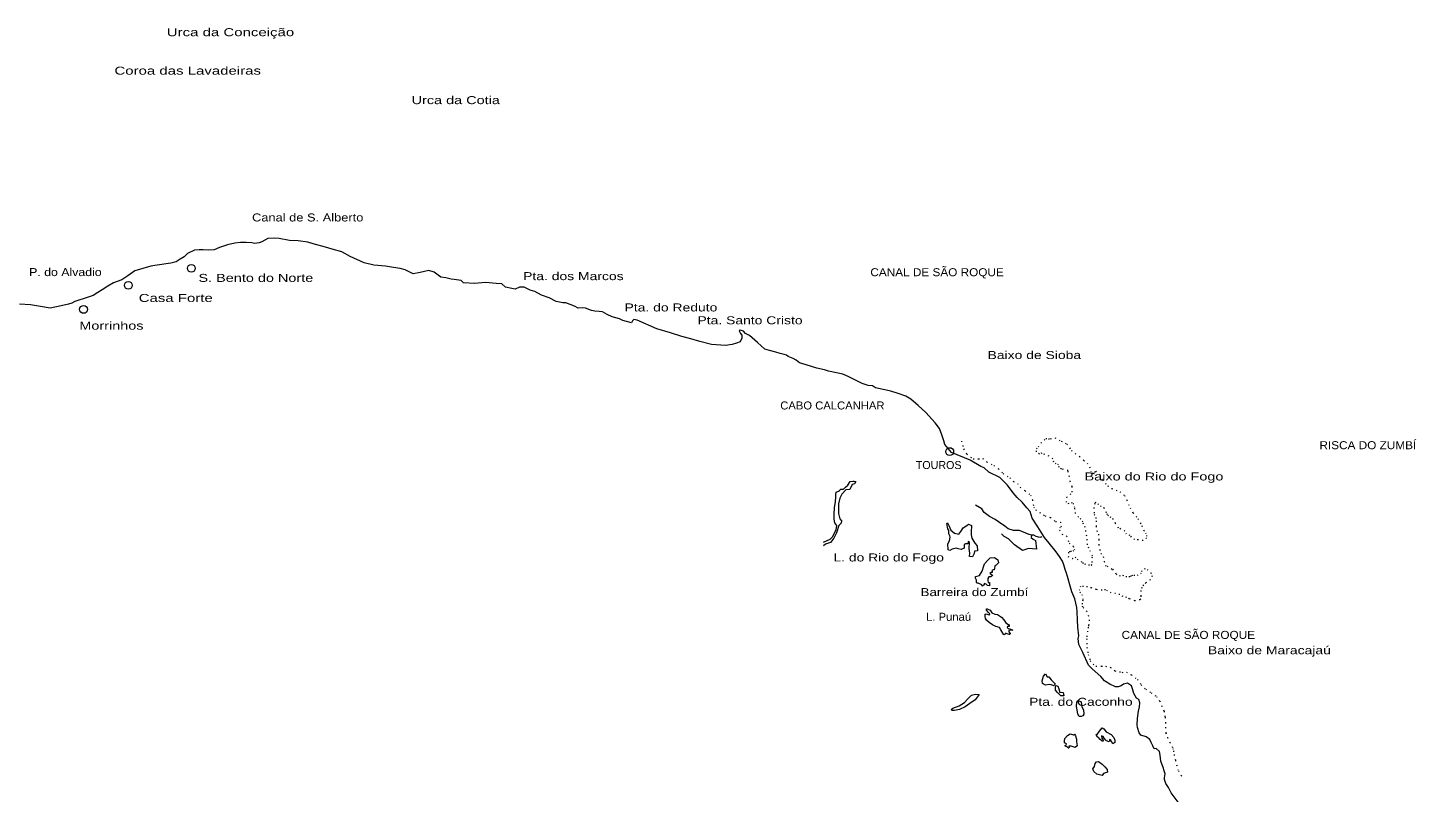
# Model space of a CAD drawing. Extents: x 47169 to 972804, y 7447977 to 9608469.
# Drawn here: x 814274 to 932548, y 9394921 to 9460044 of the extents above; entities that cross this region are included whole.
import ezdxf

# ---------------------------------------------------------------- set-up
doc = ezdxf.new("R2010")
doc.units = 0
doc.header["$LTSCALE"] = 270
doc.linetypes.add('DOTTED', pattern=[1.5, 0.3, -1.2])
doc.layers.add('1', color=7, linetype='Continuous', lineweight=13)
doc.layers.add('2', color=7, linetype='Continuous', lineweight=13)
doc.layers.add('3', color=7, linetype='Continuous')

msp = doc.modelspace()

# ---------------------------------------------------------------- linework, layer by layer
at = {"layer": '1'}
for points in [[(851178.6, 9438503.4), (850592.9, 9438603.7), (850352.2, 9438629.2), (849894.2, 9438744.4), (849469.3, 9438804), (848899.6, 9439225.3), (848426.2, 9439357.1), (847687.3, 9439209), (847116.1, 9439093.3), (846434.9, 9439411), (845984.8, 9439533.8), (845414.5, 9439609.7), (844756.8, 9439726.8), (843761.4, 9439822.4), (842926.4, 9440012.3), (841738.9, 9440550.5), (841033.7, 9440947.9), (840191, 9441171.1), (839645.7, 9441343), (838594.7, 9441646.8), (838144.7, 9441778.5), (837318.2, 9441904.1), (836571.2, 9441908.7), (835696.1, 9442083.2), (835254.5, 9442118.5), (834723.8, 9442106.6), (834200.6, 9441796.8), (833976, 9441709.3), (833574, 9441680.2), (833365.6, 9441737.6), (832891.7, 9441756.4), (832385.5, 9441744.3), (831911.2, 9441683.4), (831275.6, 9441542.4), (830600.8, 9441314.2), (830158.1, 9441132.4), (829651.9, 9441111.5), (829217.9, 9441114.6), (828880.5, 9441117.2), (828470.8, 9441103.6), (827892.2, 9440809.6), (827585.7, 9440531), (827264, 9440324.3)], [(827264, 9440324.3), (826917.9, 9440117.8), (826451.1, 9439977.1), (825085, 9439800.7), (824747.3, 9439739.1), (823404.7, 9439337.8), (822809, 9438924.4), (822285.7, 9438558.1), (821569.9, 9438322.3), (821095.8, 9438036.6), (820620.5, 9437718.9), (820249.8, 9437488.1), (819831.5, 9437249.8), (819325.7, 9437068.3), (818279.8, 9436729.9), (818030.6, 9436594.8), (817749.4, 9436508.6), (817113.9, 9436352.1), (816189.7, 9436158.1), (815371.3, 9436298.9), (814504.1, 9436448.8), (813580.9, 9436487.2)], [(882142.8, 9430890.9), (881501.8, 9431059.7), (880571.6, 9431323.8), (880010.7, 9431496.3), (879738.8, 9431715.9), (879483, 9431862.3), (879042.1, 9432041.9), (878913.9, 9432155.5), (878713.1, 9432197.6), (878352.8, 9432288.1), (878000.3, 9432402.9), (877462.5, 9432551.9), (877045.7, 9432674.8), (876439, 9433226.2), (875760.4, 9433817.8), (875399.5, 9434013.5), (875232.8, 9434200.4), (874960, 9434273.8), (874871, 9434234.4), (874974.2, 9434009.1), (875093.3, 9433854.5), (875099.8, 9433613.1), (874969.3, 9433283.8), (874646.6, 9433165.9), (874276.4, 9433071.5), (873714, 9432970.4), (872517.6, 9433058.6), (871514.1, 9433306.4), (870752.6, 9433552.8), (869975.3, 9433742.9), (869013.2, 9434055.7), (867858.1, 9434408.3), (866176.4, 9435135.5), (865903.6, 9435193.4), (865798.6, 9435065.5), (865701.2, 9434913.2), (864955, 9435119.7), (864682.6, 9435258.3), (864041.8, 9435431), (863616.3, 9435610.3), (863232.3, 9435847), (862936, 9435872.9), (862574.2, 9435906.8), (862293.6, 9435964.7), (861772.8, 9436161.1), (861507.5, 9436179.1), (861162.2, 9436165.3), (860849.9, 9436328.6), (860113.1, 9436614.6), (859839.9, 9436616), (859277.6, 9436724), (858677.5, 9437050.3), (858044.7, 9437271.6), (857459.9, 9437564.6), (857083.1, 9437696), (856554.8, 9437940), (856169.5, 9437943), (855790.1, 9437776.6), (855501.8, 9437842.2), (854972.8, 9437950), (854653.3, 9438241.7), (854170.4, 9438245.2), (853263.8, 9438339.3), (852315.3, 9438256.5), (851399.8, 9438326.3), (851178.6, 9438503.4)], [(901884.6, 9415392.5), (901279.3, 9416129.3), (900881.2, 9416607.9), (900310.3, 9417529.4), (899841.5, 9418265.4), (899652.7, 9418845.7), (899390.2, 9419145.2), (898991, 9419631.5), (898568, 9420020.5), (898209.4, 9420418), (897732.3, 9421073.1), (897086.6, 9421738), (896134.2, 9422187.5), (895750.9, 9422544.1), (895470.6, 9422658.7), (894558.8, 9423219.8), (892964.7, 9423875.6), (892398.9, 9424555.5), (892304, 9424861.7), (892139.2, 9425377.6), (891934.4, 9425894.9), (891576.3, 9426388.6), (890779.5, 9427271.3), (890116.5, 9427855.3), (889485.5, 9428407), (889069.4, 9428667.4), (888420, 9428896.9), (887787, 9429094.2), (886487.2, 9429384.8), (886223.8, 9429539.1), (885869.8, 9429582), (885348.7, 9429731), (884732, 9430056.6), (884156.2, 9430349.9), (883707.6, 9430546.1), (882472, 9430804.2), (882142.8, 9430890.9)], [(884824.4, 9421379.2), (884702.3, 9421195), (884501, 9421131.9), (884288.8, 9420706.7), (883951.2, 9420676.4), (883627.1, 9420300.6), (883448.8, 9419963.8), (883348.4, 9419489.2), (883346.1, 9419070.7), (883342.8, 9418668.7), (883460.2, 9418217.3), (883587, 9418054.9), (883561.3, 9417830.2), (883359.3, 9417646.4), (883170.5, 9417019.5), (882942.6, 9416571.2), (882650.8, 9416186.3), (882240.3, 9416044.6), (882061, 9415922.3)], [(882062.7, 9416229.1), (882620.1, 9416467.8), (882822.2, 9416675.9), (883139.6, 9417261.1), (883190.6, 9417647.3), (883024.2, 9417874.2), (882978.2, 9418180.1), (882957.2, 9418598.8), (882992.5, 9419162.3), (883068.7, 9419701.2), (883095.1, 9420046.6), (883097.4, 9420272.5), (883122.9, 9420472.8), (883347.7, 9420560.1), (883421.3, 9420631.7), (883534.1, 9420744.1), (883767.3, 9420750.5), (883921.3, 9420902.5), (884138.8, 9421069.6), (884318.1, 9421383.2), (884551.5, 9421429.5), (884671.4, 9421420), (884824.4, 9421379.2)], [(899774.2, 9416808.1), (899493.9, 9416907.2), (898757.3, 9417210.5), (898243.2, 9417213.5), (897785.4, 9417353.5), (897505.8, 9417573.3), (896970.6, 9417962.9), (896683, 9418158.4), (896202.6, 9418411.4), (895731.6, 9418753), (895549, 9419059.8), (895012.2, 9419361.8)], [(900665.2, 9416690), (900496, 9416617.9), (900183.4, 9416717.2), (899967.4, 9416807), (899774.2, 9416808.1), (899748.7, 9416615.6), (899916.7, 9416477.2), (900108.2, 9416379.8), (900191.6, 9415630.5), (899509, 9415683.2), (899001.7, 9415510.1), (898321.6, 9415989.1), (897819.4, 9416508.2), (897435.3, 9416712), (897212.3, 9416939.2)], [(911151.8, 9396489.6), (911047.2, 9396825.9), (911008.2, 9396971.2), (910914.5, 9397262), (910779.8, 9397560.8), (910736.3, 9398068.5), (910681.7, 9398398.9), (910394.5, 9398634.4), (910234.6, 9398627.6), (910099.6, 9398877.7), (909981.4, 9399160.9), (909846.4, 9399418.7), (909534.8, 9399654.3), (909078.1, 9399779), (908935.1, 9399981.4), (908817.8, 9400425.2), (908779.3, 9400650.3), (908791.5, 9401206.3), (908867.4, 9401632.3), (908900.8, 9401833.8), (908984, 9402186.6), (908994.9, 9402524.4), (908909.1, 9402831.8), (908733.2, 9402945.8), (908486.9, 9403333.9), (908377.1, 9403721.2), (908291, 9403995.3), (907962.6, 9404215.5), (907624.6, 9404136.7), (907415, 9403977.3), (907165.8, 9403906.8), (906924.9, 9403908.3), (906436.7, 9404129.4), (906076.1, 9404365.3), (906004.3, 9404422.2), (905677.9, 9404787.5), (904935.8, 9405444.4), (904616.7, 9405745.3), (904134.6, 9406819.3), (903810, 9407498), (903758.7, 9408021.2), (903800.1, 9408254.6), (903733.2, 9408971.7), (903681.3, 9409575.7), (903654.6, 9410316.8), (903641.1, 9410662.5), (903462.2, 9411389.1), (903217.1, 9412002), (903083.9, 9412397.1), (902833.9, 9413301.3), (902755.6, 9413590.8), (902637.6, 9413906.1), (902535.4, 9414285.5), (902417.4, 9414616.3), (902155.5, 9415012.1), (901884.6, 9415392.5)], [(914278.6, 9392316.1), (913891.1, 9392658.6), (913779.1, 9392677), (913120.1, 9393095.4), (912536.8, 9393729.3), (912105.2, 9394298.1), (911681.4, 9394882.3), (911438.8, 9395335.8), (911220, 9395668.3), (911112.1, 9395999.1), (911106.4, 9396152), (911151.8, 9396489.6)]]:
    msp.add_lwpolyline(points, dxfattribs=at)
at = {"layer": '1', "linetype": 'DOTTED'}
for points in [[(893802.9, 9424840), (893996.8, 9424168.8), (894265.2, 9423714.3), (894807, 9423321.4), (895265.6, 9423316.6), (895611.2, 9423361.2), (895969.2, 9423059), (896568.2, 9422746.6), (896958.5, 9422459.7), (897356.1, 9422068.7), (897922.6, 9421715.5), (898232.8, 9421398.1), (898576.1, 9421233.3), (898814, 9420899.6), (899228.7, 9420597.1), (899690.7, 9420237.8), (899855, 9419832.6), (899967.9, 9419201.7), (900126.6, 9418982.6), (900931.9, 9418465.1), (901380.8, 9418324), (901818.5, 9417980.3), (902235.8, 9417935.8), (902320.4, 9417595.3), (902223.2, 9417484), (902164.1, 9417258.4), (902360.9, 9416917.2), (902760.7, 9416744.3), (902987.1, 9416152.6), (903337.5, 9415882.5), (903439.2, 9415607.2), (903357.4, 9415479.2), (903196, 9415415.9), (903059.4, 9415417.8), (902930.4, 9415378.7), (902878.2, 9414999), (903254.8, 9414841.8), (903488.6, 9414936.8), (903663.1, 9414781.8), (904126.6, 9414486.6), (904293.6, 9414371.6), (904629.6, 9414295.4), (904847.1, 9414277.5), (904894.7, 9414260.6), (904945, 9414494), (904959.3, 9415051.1), (904669, 9415715.2), (904544.1, 9415999.5), (904487.3, 9416734.2), (904342.8, 9417470.5), (904217.9, 9417753.7), (904139.1, 9417956.9), (903965, 9418176.1), (903782.8, 9418355.5), (903529.1, 9418657.2), (903476.9, 9419028.5), (903462.2, 9419166), (903392.7, 9419448.8), (903225.8, 9419580.5), (902975.4, 9419477.8), (902759.7, 9419617.5), (902788.8, 9420044.9), (903079.9, 9420275.8), (903243.3, 9420484.2), (903248.2, 9420951.6), (903076.3, 9421381.3), (902999.9, 9421801.5), (902885.2, 9422319.5), (902324.1, 9422454.5), (902132.8, 9422585.2), (902079.6, 9422803.7), (901879.1, 9422886.8), (901687.9, 9423049.6), (901602.8, 9423317.1), (901284.4, 9423554.8), (900660.6, 9423794.3), (900442.6, 9423732.4), (900203.8, 9423928.7), (900190.8, 9424186.9), (900368.3, 9424338.7), (900556.7, 9424658.9), (901003.1, 9425050.6), (901235.1, 9425031.6), (901396.2, 9425038.4), (901766.3, 9425107.2), (902302.2, 9424827.2), (902789.4, 9424580.7), (903184.9, 9424027.9), (903495.4, 9423765.8), (903870.4, 9423512.2), (904220.6, 9423185.7), (904506.8, 9422949.2), (904728.2, 9422640), (904804.8, 9422251.9), (904979.5, 9422120.1), (905099.1, 9422055.2), (905148.8, 9422200), (905262.4, 9422262.5), (905597.3, 9421993.6), (905816.7, 9421522.7), (906261.4, 9421033.8)], [(906261.4, 9421033.8), (906604.3, 9420804.7), (907300, 9420522.6), (907690.2, 9420204.7), (907894.4, 9419814.6), (908169.2, 9419150.6), (908428.8, 9418719.3), (908841.2, 9418222.8), (909164.2, 9417638.3), (909337.2, 9417217.4), (909487.1, 9417030.4), (909581.2, 9416802.8), (909578.9, 9416593.4), (909278.8, 9416362.6), (908861.7, 9416431.5), (908548.6, 9416442.2), (908286.7, 9416663.1), (908167.6, 9416793.4), (907871.7, 9416901.5), (907737.8, 9417169.3), (907194.1, 9417425), (906933.2, 9417815.3), (906728.8, 9418172.1), (906553.1, 9418327.1), (906321.8, 9418459.2), (906250.3, 9418564.8), (906155.7, 9418727.1), (905983.6, 9419108.1), (905720.2, 9419255.8), (905481.4, 9419444.4), (905233.7, 9419624.2), (905168.7, 9419519.3), (905084.6, 9419174.2), (905126.7, 9418592.5), (905243.9, 9418317.1), (905296.7, 9418042.1), (905276.3, 9417590.2), (905328.5, 9417210), (905477.7, 9416901.2), (905505, 9416449.1), (905500.2, 9416021.6), (905583.1, 9415576.9), (905692.4, 9415269.4), (905882.8, 9414992.5), (905967.1, 9414588.8), (906059.4, 9414248.2), (906219, 9414181.9), (906682.6, 9413911.1), (906919.5, 9413601.8), (906974.3, 9413488.5), (907279, 9413364.8), (907528.1, 9413426.5), (907816, 9413301.8), (908072.5, 9413291.4), (908217.9, 9413290.6), (908315.1, 9413386.3), (908484.1, 9413424.1), (908797.1, 9413405.6), (909087.8, 9413547.9), (909154.3, 9413724.7), (909373.4, 9413972.7), (909621.8, 9413904.7), (909947.7, 9413635.8), (910066, 9413351.6), (909900.8, 9413022.4), (909520.6, 9412767.7), (909318.5, 9412576.2), (909162.8, 9412360), (909088, 9412102.3), (909083.2, 9411659.3), (909096.1, 9411400), (909031.2, 9411320.6), (908588.7, 9411220.2), (908100.1, 9411410.3), (907893.1, 9411510.2), (907580.4, 9411585.2), (907292.8, 9411757.4), (906940.2, 9411850.4), (906571.8, 9411894.7), (906261, 9412083.7), (906068.2, 9412165.7), (905787.2, 9412136.3), (905297.8, 9412182.4), (904873.3, 9412323.4), (904553, 9412407.2), (904200.2, 9412459.2), (903943.7, 9412454), (903836.7, 9412205.5), (903897.5, 9411962.5), (904064, 9411775.5), (904148.5, 9411410.5), (904147.7, 9411282), (904088.4, 9411016.5), (904086, 9410790.6), (904173, 9410668.2), (904450.9, 9410350.9), (904615.3, 9410002.1), (904683, 9409614.1), (904638, 9409138), (904603.7, 9408976.5), (904544.1, 9408654.5)], [(904544.1, 9408654.5), (904473.7, 9408025.8), (904497, 9407274.6), (904603.3, 9406660.4), (904782.1, 9406117.6), (905019, 9405817.2), (905266.8, 9405660.6), (905740.8, 9405656.7), (906077.2, 9405652.4), (906501.9, 9405559.1), (906868.7, 9405265.5), (907501.8, 9405129.9), (907862.8, 9405157.7), (908286.6, 9404919.2), (908803.8, 9404526.1), (909128.6, 9404063.3), (909501.6, 9403687.8), (909956.1, 9403400.3), (910410.5, 9403080.8), (910694.5, 9402682.5), (911071.2, 9401831.6), (911153.5, 9401306.1), (911180.8, 9400861.7), (911210.9, 9399982), (911367.3, 9399592.2), (911571.2, 9399171.1), (911814.6, 9398660), (911861, 9398441.5), (911921.2, 9398125.4), (912028.2, 9397648.4), (912283.5, 9396749.6), (912536.4, 9396351.4), (912762.5, 9396110.8)]]:
    msp.add_lwpolyline(points, dxfattribs=at)
at = {"layer": '1'}
for points in [[(893025.8, 9415639.6), (892831.9, 9415512.2), (892671.2, 9415561.9), (892658.5, 9416069.2), (892797.8, 9416349.7), (892839.4, 9416639.7), (892824.6, 9416776), (892737.8, 9416921.6), (892723.8, 9417204.1), (892652.5, 9417349.6), (892558.5, 9417800.8), (892623.2, 9417864.7), (892726.3, 9417638.2), (892900.6, 9417250.7), (893220.1, 9416999.7), (893597.1, 9416915.6), (893751.6, 9417140.6), (893946.6, 9417453), (894260.7, 9417636.1), (894397.9, 9417747.2), (894662.6, 9417632.7), (894642.7, 9417070.2), (894640.3, 9416844.3), (894678.7, 9416553.9), (894957.2, 9416150.2), (895140.2, 9415906.6), (895168.9, 9415496.7), (894927.8, 9415465.9), (894878.8, 9415256.9), (894747.3, 9414976.3), (894483.3, 9415002.2), (894509.3, 9415292.2), (894479.4, 9415686.7), (894507.9, 9416209.3), (894379.5, 9416266.5), (894346.2, 9416089.5), (894160.7, 9416075.1), (894032.8, 9416027), (894037.7, 9415721.3), (893780.6, 9415610.9), (893531, 9415652.2), (893371.6, 9415726.2)], [(895772.1, 9414389), (896054.7, 9414693), (896249.1, 9414901.2), (896618.9, 9414922.4), (896906.5, 9414728), (896977.1, 9414452.9), (896767.3, 9414278), (896645.9, 9414197.9), (896627.9, 9413973.1), (896595.2, 9413877), (896498.6, 9413877.5), (896402.7, 9413813.8), (896433.3, 9413732.8), (896432.9, 9413651.9), (896328.4, 9413629.3), (896231.4, 9413556.7), (896343.1, 9413491.9), (896431.6, 9413434.9), (896455.7, 9413378.2), (896309.7, 9413282.7), (896141, 9413283.7), (896043.5, 9413131.4), (896042.6, 9412970.8), (896097.1, 9412801.1), (896210.3, 9412792.6), (896184.2, 9412494.8), (896031.1, 9412520.1), (895919.8, 9412658.1), (895751.2, 9412691.2), (895750.6, 9412594.8), (895621.2, 9412490.3), (895564.5, 9412467.4), (895534.1, 9412588.3), (895229.5, 9412718.6), (895116.3, 9412719.2), (895085.6, 9412792.5), (895086.7, 9412977.4), (895000, 9413155.1), (895000.9, 9413300.2), (895338.9, 9413385.8), (895566.3, 9413746.6), (895722.2, 9414212)], [(898188.5, 9408729.6), (898099.6, 9408722.4), (897915.2, 9408699.1), (897850.7, 9408691.7), (897850.1, 9408578.7), (897969.3, 9408457.3), (897928.7, 9408352.3), (897879.8, 9408352.6), (897623.9, 9408443.8), (897535.1, 9408452.1), (897534.7, 9408380.1), (897430, 9408316.5), (897168.4, 9408768.8), (897049.6, 9408962.2), (896728.1, 9409029.4), (896457, 9409192.7), (896177.2, 9409379.3), (895953, 9409566.7), (895849.5, 9409727.8), (895819.4, 9409888.6), (895828.3, 9410090.1), (895836.1, 9410090.1), (895925, 9410106.2), (896093.6, 9410072), (896189.9, 9410039.3), (896222.7, 9410127.7), (896086.8, 9410257), (895935.7, 9410427.3), (895936.4, 9410548.1), (895993.1, 9410555.5), (896248.8, 9410417.8), (896407.3, 9410190.9), (896639.8, 9410084.3), (896872.9, 9410066.4), (897216.8, 9409839.5), (897431.9, 9409604.6), (897598.2, 9409361), (897815, 9409222.4), (897885.5, 9409125.7), (897885, 9409044.8), (897740.6, 9409030.2), (897715.8, 9408966.1), (897787.4, 9408869.3), (897940.4, 9408835.2)], [(901243.6, 9404755.2), (901450.7, 9404488.2), (901649.4, 9404300.9), (901785.1, 9404155), (901719.8, 9403994.8), (901454.8, 9404060.6), (901286.2, 9404086), (900965.2, 9404048), (900725.2, 9404194.5), (900670.9, 9404404.2), (900802.1, 9404806.6), (900971.9, 9404998.3), (901122.5, 9404739.3)], [(902181.5, 9403419.4), (902365.9, 9403434.9), (902462.3, 9403409.9), (902540.6, 9403135.9), (902283, 9403129.7), (901980.6, 9403412.8), (901829.7, 9403623), (901823.5, 9403881.2), (901856.5, 9404018.3), (902024.9, 9403959.7), (902103.4, 9403726.6)], [(895312.3, 9403259.4), (894979.9, 9402802.8), (894535.2, 9402492), (894116.1, 9402189.9), (893632, 9401975.6), (893221.8, 9401881.7), (893013.1, 9401882.9), (892924.8, 9401964.2), (893086.4, 9402076.3), (893618.2, 9402289.1), (894070.6, 9402576.7), (894313, 9402840), (894676.9, 9403183.4), (895015, 9403285.5)], [(904210.9, 9401939.6), (904224.3, 9401577.3), (904142.4, 9401441.5), (904013.2, 9401369.2), (903836.7, 9401362.5), (903733.5, 9401564.7), (903672.6, 9401951.7), (903609.8, 9402225.7), (903637.6, 9402596.6), (903758.3, 9402739.8), (904006.3, 9402617.6), (904037, 9402376), (904068.1, 9402190.8)], [(903440.2, 9399860.7), (903510.5, 9399730.7), (903597.6, 9399448.8), (903611.8, 9399215), (903650.7, 9399045.3), (903665.1, 9398860.2), (903487.9, 9398740.6), (903310.5, 9398774.8), (903151, 9398840.1), (902965.6, 9398841.2), (902997.2, 9398736.9), (902956.8, 9398664), (902900.3, 9398681), (902868.4, 9398737.6), (902773.4, 9398802.5), (902669.1, 9398819.7), (902645.2, 9398908.4), (902694.2, 9398931.4), (902725.3, 9398931.2), (902759.2, 9399036.2), (902598.8, 9399118.1), (902576.6, 9399310.9), (902617.7, 9399504.5), (902828, 9399768), (903078.5, 9399887.2), (903366.7, 9399820.2)], [(906564, 9399837.4), (906795.7, 9399594.6), (906874.1, 9399352.6), (906880.7, 9399151), (906711.3, 9399047.8), (906575.9, 9399233.7), (906496.9, 9399387), (906432.6, 9399411.8), (906407.4, 9399283.4), (906382.6, 9399219.3), (906158.8, 9399292.7), (906110.3, 9399349.5), (905967.1, 9399536.4), (905880.2, 9399665.5), (905751.8, 9399730.5), (905766.1, 9399521), (905837.6, 9399416.5), (905893.3, 9399263.3), (905796.8, 9399263.9), (905740.5, 9399328.4), (905637.8, 9399417.7), (905493.3, 9399571.4), (905358.3, 9399637.6), (905270.6, 9399830.8), (905367.3, 9399846.9), (905570, 9400134.8), (905796.9, 9400399.2), (905940.7, 9400308.6), (906148, 9400073.7)], [(905798.2, 9397298.8), (906021.1, 9397088.1), (906211.7, 9396845.5), (906242.5, 9396619.3), (905920, 9396524.9), (905782.4, 9396349.6), (905333.6, 9396473.1), (905086.2, 9396676.2), (904999.9, 9396918.2), (905137.6, 9397102.3), (905203.5, 9397360), (905317.7, 9397519.9), (905486.6, 9397551)]]:
    msp.add_lwpolyline(points, close=True, dxfattribs=at)
at = {"layer": '2'}
for centre, radius in [((828200.7, 9439556.3), 331.5), ((822838.7, 9438105.2), 332.9), ((819024.8, 9436051.4), 332.7), ((892811.8, 9423940.7), 332.6)]:
    msp.add_circle(centre, radius, dxfattribs=at)

# ---------------------------------------------------------------- texts
at = {"layer": '3'}
for s, height, width, p in [('Urca da Conceição', 681.5, 1.4, (826118.7, 9459326.7)), ('Coroa das Lavadeiras', 681.4, 1.4, (821656.4, 9456051.1)), ('Urca da Cotia', 681.5, 1.35, (846970.4, 9453539.1)), ('Canal de S. Alberto', 681.4, 1.2, (833379.5, 9443544)), ('P. do Alvadio', 681.2, 1.15, (814391.6, 9438889.8)), ('CANAL DE SÃO ROQUE', 681.7, 1.1, (886048.2, 9438878.3)), ('S. Bento do Norte', 681.3, 1.35, (828814.7, 9438395.7)), ('Pta. dos Marcos', 681.5, 1.3, (856470.1, 9438544.9)), ('Casa Forte', 681.2, 1.4, (823724.6, 9436686.6)), ('Pta. do Reduto', 681.5, 1.3, (865111.4, 9435878.6)), ('Morrinhos', 681.2, 1.35, (818665.3, 9434327.5)), ('Pta. Santo Cristo', 681.5, 1.3, (871320.8, 9434784.1)), ('Baixo de Sioba', 681.6, 1.3, (896031.8, 9431824)), ('CABO CALCANHAR', 681.5, 1.05, (878372.8, 9427528)), ('RISCA DO ZUMBÍ', 681.8, 1.1, (924302.9, 9424143.5)), ('Baixo do Rio do Fogo', 681.6, 1.35, (904292.9, 9421479.5)), ('L. do Rio do Fogo', 681.4, 1.3, (882900.4, 9414579.8)), ('Barreira do Zumbí', 681.4, 1.25, (890323.2, 9411629.2)), ('L. Punaú', 681.4, 1.05, (890796.3, 9409525.8)), ('CANAL DE SÃO ROQUE', 681.5, 1.1, (907451.8, 9407983)), ('Baixo de Maracajaú', 681.5, 1.3, (914805.9, 9406676.4)), ('Pta. do Caconho', 681.4, 1.3, (899568, 9402283.8))]:
    msp.add_text(s, height=height, dxfattribs=dict(at, width=width)).set_placement(p)
msp.add_text('TOUROS', height=681.5, dxfattribs=at).set_placement((889916.6, 9422455.1))

doc.saveas('drawing.dxf')
